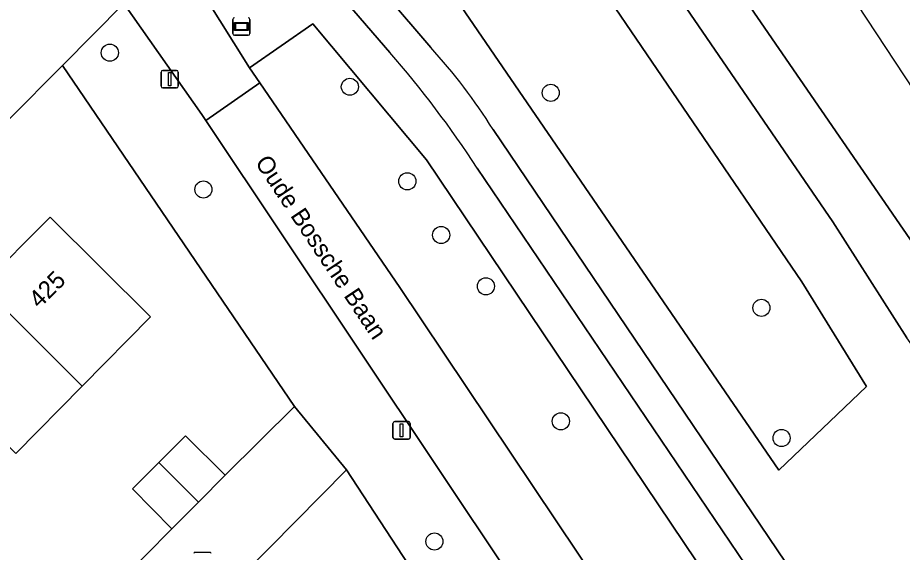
# Model space of a CAD drawing. Extents: x 157767 to 159172, y 387839 to 389425.
# Drawn here: x 158615 to 158665.6, y 388767.4 to 388798 of the extents above; entities that cross this region are included whole.
import ezdxf

# ---------------------------------------------------------------- set-up
doc = ezdxf.new("R2010")
doc.units = 0
for name, color, linetype in [('IMGEO_Berm_groen', 7, 'Continuous'), ('IMGEO_Boom', 7, 'Continuous'), ('IMGEO_Erf', 7, 'Continuous'), ('IMGEO_Fietspad_gesloten', 7, 'Continuous'), ('IMGEO_Groenvoorziening', 7, 'Continuous'), ('IMGEO_Kolk', 7, 'Continuous'), ('IMGEO_Lichtmast', 7, 'Continuous'), ('IMGEO_Meer_plas_ven_vijver', 7, 'Continuous'), ('IMGEO_Oever', 7, 'Continuous'), ('IMGEO_Openbare_ruimte_label', 7, 'Continuous'), ('IMGEO_Pand', 7, 'Continuous'), ('IMGEO_Pand_nummerreeks', 7, 'Continuous'), ('IMGEO_Rijbaan_lokaal_open', 7, 'Continuous'), ('IMGEO_Voetpad_halfverhard', 7, 'Continuous'), ('IMGEO_Voetpad_open', 7, 'Continuous'), ('IMGEO_Wegwijzer', 7, 'Continuous')]:
    doc.layers.add(name, color=color, linetype=linetype)

msp = doc.modelspace()

# ---------------------------------------------------------------- linework, layer by layer
at = {"layer": 'IMGEO_Berm_groen'}
msp.add_lwpolyline([(158636.272, 388795.97), (158626.703, 388807.054), (158623.059, 388803.374), (158628.253, 388795.093), (158631.882, 388797.616), (158638.366, 388789.831), (158660.461, 388757.031), (158662.315, 388758.272), (158641.273, 388789.366)], dxfattribs=at)
msp.add_lwpolyline([(158638.366, 388789.831), (158631.882, 388797.616), (158628.253, 388795.093), (158628.835, 388794.243), (158636.843, 388782.536), (158655.973, 388754.025), (158660.461, 388757.031)], close=True, dxfattribs=at)
msp.add_arc((158592.876, 388757.912), 57.72, 33.02047, 41.25051, dxfattribs=at)
at = {"layer": 'IMGEO_Boom'}
for centre in [(158620.263, 388795.962), (158633.992, 388794.014), (158645.48, 388793.668), (158637.276, 388788.611), (158625.615, 388788.147), (158639.212, 388785.544), (158641.772, 388782.611), (158657.529, 388781.382), (158646.06, 388774.899), (158658.683, 388773.944), (158638.827, 388768.03)]:
    msp.add_circle(centre, 0.489, dxfattribs=at)
at = {"layer": 'IMGEO_Erf'}
for points in [[(158611.682, 388756.489), (158616.255, 388761.129), (158613.991, 388763.391), (158615.504, 388764.905), (158617.032, 388766.434), (158619.287, 388764.186), (158623.817, 388768.754), (158621.554, 388771.032), (158623.062, 388772.544), (158624.59, 388774.076), (158626.855, 388771.816), (158630.826, 388775.743), (158617.549, 388795.239), (158574.558, 388752.024)], [(158612.925, 388782.64), (158616.856, 388786.561), (158622.59, 388780.863), (158618.679, 388776.909), (158614.879, 388773.067)], [(158610.451, 388717.001), (158643.233, 388750), (158645.887, 388752.672), (158646.678, 388753.391), (158643.452, 388757.377), (158633.805, 388772.129), (158611.916, 388750), (158594.042, 388731.93)]]:
    msp.add_lwpolyline(points, dxfattribs=at)
at = {"layer": 'IMGEO_Fietspad_gesloten'}
for points in [[(158621.065, 388798.774), (158625.529, 388792.426), (158625.751, 388792.092), (158628.835, 388794.243), (158628.253, 388795.093), (158623.059, 388803.374)], [(158696.72, 388696.58), (158692.583, 388700.246), (158692.036, 388700.857), (158691.023, 388701.987), (158688.326, 388705.887), (158681.585, 388715.637), (158658.664, 388750), (158656.981, 388752.523), (158655.973, 388754.025), (158636.843, 388782.536), (158628.835, 388794.243), (158625.751, 388792.092), (158652.098, 388752.667), (158653.262, 388750.924), (158653.879, 388750), (158683.07, 388706.347)]]:
    msp.add_lwpolyline(points, dxfattribs=at)
at = {"layer": 'IMGEO_Groenvoorziening'}
for points in [[(158672.345, 388770.595), (158665.845, 388779.66), (158661.614, 388786.288), (158650.45, 388802.596), (158649.17, 388806.623), (158645.886, 388810.531), (158641.682, 388813.258), (158638.906, 388816.574), (158637.796, 388818.254), (158628.132, 388808.496), (158638.614, 388796.259)], [(158642.181, 388791.574), (158665.589, 388756.983)]]:
    msp.add_lwpolyline(points, dxfattribs=at)
for points in [[(158658.529, 388772.111), (158663.542, 388776.887), (158659.845, 388782.864), (158646.227, 388802.853), (158640.387, 388802.444), (158638.242, 388801.707)], [(158638.242, 388801.707), (158640.387, 388802.444), (158646.227, 388802.853), (158659.845, 388782.864), (158663.542, 388776.887), (158658.529, 388772.111)], [(158652.098, 388752.667), (158625.751, 388792.092), (158625.529, 388792.426), (158621.065, 388798.774), (158617.549, 388795.239), (158630.826, 388775.743), (158633.805, 388772.129), (158643.452, 388757.377), (158646.678, 388753.391), (158645.887, 388752.672), (158647.738, 388750.191), (158647.87, 388750), (158648.023, 388749.78), (158648.334, 388750)]]:
    msp.add_lwpolyline(points, close=True, dxfattribs=at)
msp.add_arc((158613.903, 388773.745), 33.429, 32.2317, 42.3371, dxfattribs=at)
at = {"layer": 'IMGEO_Kolk'}
msp.add_line((158625.141, 388767.413), (158625.993, 388767.413), dxfattribs=at)
msp.add_lwpolyline([(158625.141, 388767.413), (158625.993, 388767.413)], dxfattribs=at)
for centre, start, end in [((158625.143, 388767.337), 91.552, 178.448), ((158625.143, 388767.337), 91.552, 178.448), ((158625.991, 388767.337), 1.552, 88.448), ((158625.991, 388767.337), 1.552, 88.448)]:
    msp.add_arc(centre, 0.0765, start, end, dxfattribs=at)
at = {"layer": 'IMGEO_Lichtmast'}
for p, q in [((158623.189, 388794.046), (158623.189, 388794.846)), ((158623.189, 388794.846), (158623.189, 388794.046)), ((158623.289, 388794.946), (158624.079, 388794.946)), ((158624.079, 388794.946), (158623.289, 388794.946)), ((158624.179, 388794.846), (158624.179, 388794.046)), ((158624.179, 388794.046), (158624.179, 388794.846)), ((158624.079, 388793.946), (158623.289, 388793.946)), ((158623.289, 388793.946), (158624.079, 388793.946)), ((158636.557, 388774.879), (158637.347, 388774.879)), ((158637.347, 388774.879), (158636.557, 388774.879)), ((158636.457, 388773.979), (158636.457, 388774.779)), ((158636.457, 388774.779), (158636.457, 388773.979)), ((158637.447, 388774.779), (158637.447, 388773.979)), ((158637.447, 388773.979), (158637.447, 388774.779)), ((158637.347, 388773.879), (158636.557, 388773.879)), ((158636.557, 388773.879), (158637.347, 388773.879))]:
    msp.add_line(p, q, dxfattribs=at)
for points in [[(158623.609, 388794.821), (158623.759, 388794.821), (158623.759, 388794.071), (158623.609, 388794.071), (158623.609, 388794.821)], [(158636.877, 388774.754), (158637.027, 388774.754), (158637.027, 388774.004), (158636.877, 388774.004), (158636.877, 388774.754)]]:
    msp.add_lwpolyline(points, dxfattribs=at)
for centre, start, end in [((158623.289, 388794.846), 90, 180), ((158623.289, 388794.846), 90, 180), ((158624.079, 388794.846), 0, 90), ((158624.079, 388794.846), 360, 90), ((158623.289, 388794.046), 180, 270), ((158623.289, 388794.046), 180, 270), ((158624.079, 388794.046), 270, 0), ((158624.079, 388794.046), 270, 0), ((158636.557, 388774.779), 90, 180), ((158636.557, 388774.779), 90, 180), ((158637.347, 388774.779), 0, 90), ((158637.347, 388774.779), 360, 90), ((158636.557, 388773.979), 180, 270), ((158636.557, 388773.979), 180, 270), ((158637.347, 388773.979), 270, 0), ((158637.347, 388773.979), 270, 0)]:
    msp.add_arc(centre, 0.1, start, end, dxfattribs=at)
at = {"layer": 'IMGEO_Meer_plas_ven_vijver'}
msp.add_lwpolyline([(158702.912, 388738.246), (158648.473, 388820.799), (158648.472, 388820.799), (158647.868, 388820.417), (158648.337, 388819.674), (158648.195, 388819.578), (158647.168, 388817.984), (158646.971, 388817.413), (158646.826, 388816.826), (158646.734, 388816.229), (158646.695, 388815.626), (158646.711, 388815.022), (158646.759, 388814.6), (158646.78, 388814.421), (158646.903, 388813.83), (158647.078, 388813.251), (158647.304, 388812.691), (158647.579, 388812.153), (158647.758, 388811.857), (158666.849, 388784.113)], dxfattribs=at)
at = {"layer": 'IMGEO_Oever'}
for points in [[(158648.305, 388821.053), (158645.219, 388825.733), (158645.219, 388825.733), (158644.634, 388825.159), (158638.316, 388818.779), (158637.796, 388818.254), (158638.906, 388816.574), (158641.682, 388813.258), (158645.886, 388810.531), (158649.17, 388806.623), (158650.45, 388802.596), (158661.614, 388786.288), (158665.845, 388779.66)], [(158666.849, 388784.113), (158647.758, 388811.857), (158647.579, 388812.153), (158647.304, 388812.691), (158647.078, 388813.251), (158646.903, 388813.83), (158646.78, 388814.421), (158646.759, 388814.6), (158646.711, 388815.022), (158646.695, 388815.626), (158646.734, 388816.229), (158646.826, 388816.826), (158646.971, 388817.413), (158647.168, 388817.984), (158648.195, 388819.578), (158647.738, 388820.326), (158647.603, 388820.238), (158647.45, 388820.5), (158647.641, 388820.624), (158648.305, 388821.053), (158648.305, 388821.053)]]:
    msp.add_lwpolyline(points, dxfattribs=at)
at = {"layer": 'IMGEO_Pand'}
for points in [[(158618.679, 388776.909), (158622.59, 388780.863), (158616.856, 388786.561), (158612.925, 388782.64)], [(158612.925, 388782.64), (158609.21, 388778.934), (158609.104, 388778.828), (158613.804, 388774.14), (158614.879, 388773.067), (158618.679, 388776.909)], [(158625.333, 388770.282), (158626.855, 388771.816), (158624.59, 388774.076), (158623.062, 388772.544)], [(158625.333, 388770.282), (158623.062, 388772.544), (158621.554, 388771.032), (158623.817, 388768.754)]]:
    msp.add_lwpolyline(points, close=True, dxfattribs=at)
at = {"layer": 'IMGEO_Rijbaan_lokaal_open'}
msp.add_lwpolyline([(158611.916, 388750), (158633.805, 388772.129), (158630.826, 388775.743), (158626.855, 388771.816), (158625.333, 388770.282), (158623.817, 388768.754), (158619.287, 388764.186), (158617.778, 388762.665), (158616.255, 388761.129), (158611.682, 388756.489)], dxfattribs=at)
at = {"layer": 'IMGEO_Voetpad_halfverhard'}
for points in [[(158638.614, 388796.259), (158628.132, 388808.496), (158626.703, 388807.054), (158636.272, 388795.97)], [(158665.589, 388756.983), (158642.181, 388791.574)], [(158641.273, 388789.366), (158662.315, 388758.272), (158663.32, 388756.79)]]:
    msp.add_lwpolyline(points, dxfattribs=at)
for centre, radius, start, end in [((158613.903, 388773.745), 33.429, 32.2317, 42.3371), ((158592.876, 388757.912), 57.72, 33.02047, 41.25051)]:
    msp.add_arc(centre, radius, start, end, dxfattribs=at)
at = {"layer": 'IMGEO_Voetpad_open'}
for points in [[(158617.549, 388795.239), (158621.065, 388798.774)], [(158555.191, 388732.684), (158558.958, 388736.343), (158572.544, 388750), (158573.542, 388751.004), (158574.558, 388752.024), (158617.549, 388795.239)]]:
    msp.add_lwpolyline(points, dxfattribs=at)
at = {"layer": 'IMGEO_Wegwijzer'}
for p, q in [((158627.288, 388797.061), (158627.288, 388797.861)), ((158627.288, 388797.861), (158627.288, 388797.061)), ((158628.278, 388797.861), (158628.278, 388797.061)), ((158628.278, 388797.061), (158628.278, 388797.861)), ((158628.178, 388796.961), (158627.388, 388796.961)), ((158627.388, 388796.961), (158628.178, 388796.961))]:
    msp.add_line(p, q, dxfattribs=at)
for points in [[(158627.389, 388797.693), (158628.177, 388797.693), (158628.177, 388797.229), (158627.389, 388797.229), (158627.389, 388797.693)], [(158627.454, 388797.628), (158627.454, 388797.294), (158628.112, 388797.294), (158628.112, 388797.628), (158627.454, 388797.628)]]:
    msp.add_lwpolyline(points, dxfattribs=at)
for centre, start, end in [((158627.388, 388797.861), 90, 180), ((158627.388, 388797.861), 90, 180), ((158628.178, 388797.861), 0, 90), ((158628.178, 388797.861), 360, 90), ((158627.388, 388797.061), 180, 270), ((158627.388, 388797.061), 180, 270), ((158628.178, 388797.061), 270, 0), ((158628.178, 388797.061), 270, 0)]:
    msp.add_arc(centre, 0.1, start, end, dxfattribs=at)

# ---------------------------------------------------------------- texts
at = {"layer": 'IMGEO_Openbare_ruimte_label'}
msp.add_text('Oude Bossche Baan', height=1, rotation=303.706, dxfattribs=at).set_placement((158628.536, 388789.683))
at = {"layer": 'IMGEO_Pand_nummerreeks'}
msp.add_text('425', height=1, rotation=44.927, dxfattribs=at).set_placement((158616.23, 388781.304))

doc.saveas('drawing.dxf')
